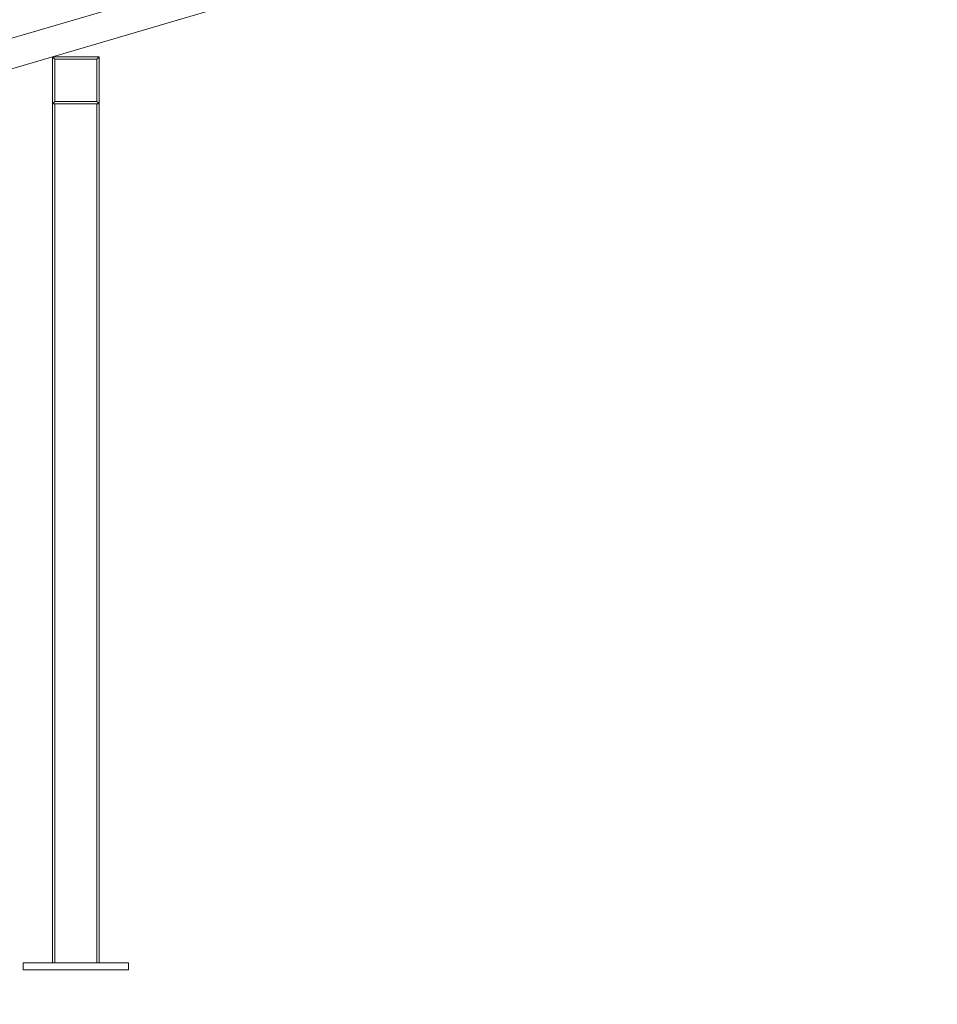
# Model space of a CAD drawing. Header units: millimetres. Extents: x -4395 to 65662, y -65530 to 6847.
# Tile 585 of 656: x 6713 to 8278, y -59 to 1621. Entities that reach past the tile are written whole.
import ezdxf

# ---------------------------------------------------------------- set-up
doc = ezdxf.new("R2010")
doc.units = ezdxf.units.MM
doc.layers.add('COTAS_P', color=1, linetype='Continuous', lineweight=0)
doc.layers.add('lateral_C01', color=7, linetype='Continuous', lineweight=0)
doc.dimstyles.new('R19_100', dxfattribs={"dimtxt": 250, "dimasz": 150, "dimexe": 150, "dimexo": 80, "dimgap": 100, "dimtad": 1, "dimtih": 1, "dimtoh": 1, "dimdsep": 46, "dimcen": 0.09, "dimadec": 0, "dimazin": 0, "dimtfac": 1, "dimtdec": 4, "dimtofl": 0, "dimtmove": 0, "dimatfit": 3, "dimfxl": 1, "dimtolj": 1, "dimtzin": 0, "dimarcsym": 0})

# ---------------------------------------------------------------- blocks, each defined once
blk = doc.blocks.new('DIM_R33_1')
at = {"layer": 'COTAS_P'}
for p, q in [((796, 1103.4), (9904.9, 3783.4)), ((9904.9, 3783.4), (9748.3, 3784.2)), ((9904.9, 3783.4), (9773.7, 3697.9)), ((10158.9, 2920), (9904.9, 3783.4)), ((796, 1103.4), (927.2, 1188.9)), ((1050, 240), (796, 1103.4)), ((796, 1103.4), (952.6, 1102.6))]:
    blk.add_line(p, q, dxfattribs=at)
blk.add_text('9495 P', height=250, rotation=16.3948, dxfattribs=at).set_placement((5322.2, 2539.3))
blk = doc.blocks.new('DIM_R33_30')
at = {"layer": 'COTAS_P'}
for p, q in [((112.7, 0), (112.7, -2500)), ((65298.1, 0), (65298.1, -2500)), ((112.7, -2500), (262.7, -2455)), ((65298.1, -2500), (65148.1, -2455)), ((112.7, -2500), (65298.1, -2500)), ((112.7, -2500), (262.7, -2545)), ((65298.1, -2500), (65148.1, -2545))]:
    blk.add_line(p, q, dxfattribs=at)
blk.add_text('65185.39 P', height=250, dxfattribs=at).set_placement((32705.4, -2400))

msp = doc.modelspace()

# ---------------------------------------------------------------- linework, layer by layer
at = {"layer": 'lateral_C01'}
for p, q in [((6123.243, 1419.918), (7274.451, 1758.623)), ((6137.356, 1371.951), (7288.563, 1710.656)), ((6848.893, 1557.76), (6768.893, 1557.76)), ((6772.893, 1553.76), (6768.893, 1557.76)), ((6768.893, 1557.76), (6768.893, 1477.76)), ((6844.893, 1553.76), (6772.893, 1553.76)), ((6772.893, 1553.76), (6772.893, 1481.76)), ((6844.893, 1553.76), (6848.893, 1557.76)), ((6844.893, 1481.76), (6844.893, 1553.76)), ((6848.893, 1477.76), (6848.893, 1557.76)), ((6768.893, 1477.76), (6772.893, 1481.76)), ((6772.893, 1481.76), (6844.893, 1481.76)), ((6844.893, 1481.76), (6848.893, 1477.76)), ((6848.893, 1477.76), (6768.893, 1477.76)), ((6768.893, 1477.76), (6768.893, 12)), ((6772.893, 1477.76), (6768.893, 1477.76)), ((6772.893, 12), (6772.893, 1477.76)), ((6772.893, 1477.76), (6844.893, 1477.76)), ((6844.893, 1477.76), (6844.893, 12)), ((6848.893, 1477.76), (6844.893, 1477.76)), ((6848.893, 12), (6848.893, 1477.76)), ((6718.893, 12), (6898.893, 12)), ((6718.893, 12), (6718.893, 0)), ((6718.893, 0), (6898.893, 0)), ((6768.893, 12), (6848.893, 12)), ((6768.893, 12), (6772.893, 12)), ((6844.893, 12), (6772.893, 12)), ((6844.893, 12), (6848.893, 12)), ((6898.893, 0), (6898.893, 12))]:
    msp.add_line(p, q, dxfattribs=at)

# ---------------------------------------------------------------- dimensions: what is measured, and where the dimension line sits
at = {"layer": 'COTAS_P'}
for p1, p2, distance, picture, middle in [((1050, 240), (10158.931, 2920), 900, 'DIM_R33_1', (5350.437, 2443.406)), ((112.7, 0), (65298.0949, 0), -2500, 'DIM_R33_30', (32705.3975, -2500))]:
    dim = msp.add_aligned_dim(p1=p1, p2=p2, distance=distance, text='<> P', dimstyle='R19_100', dxfattribs=at)
    dim.commit()
    dim.dimension.update_dxf_attribs({"geometry": picture, "text_midpoint": middle})

doc.saveas('drawing.dxf')
